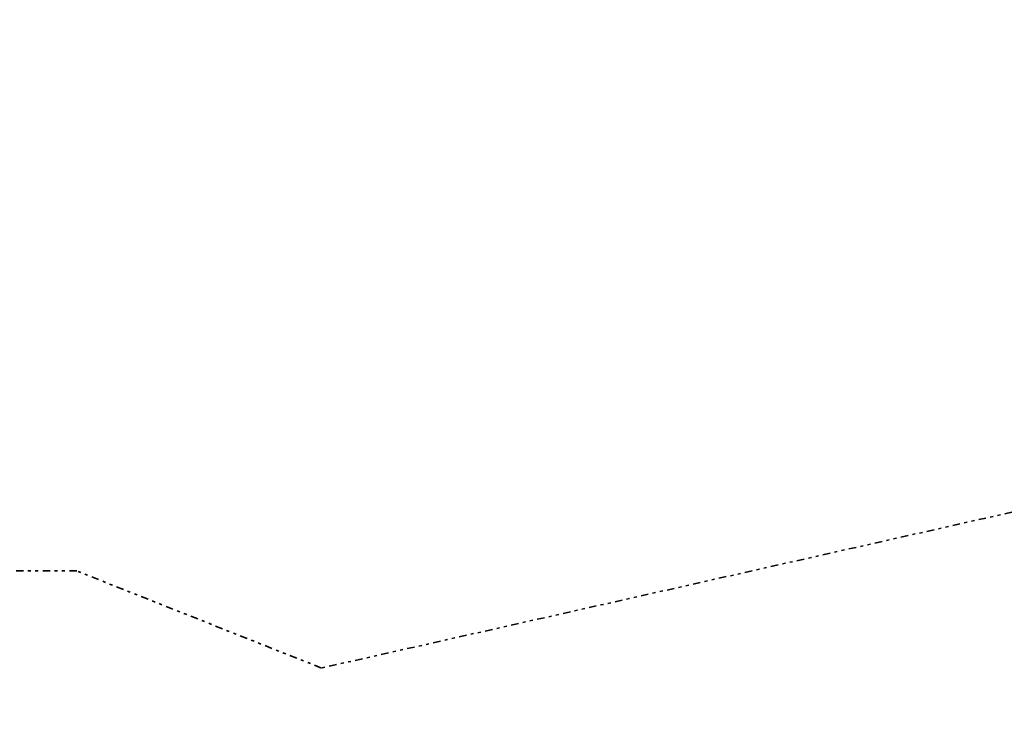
# Model space of a CAD drawing. Header units: metres. Extents: x 169249 to 194689, y 406250 to 412203.
# Tile 383 of 442: x 190029 to 190362, y 411722 to 411962. Entities that reach past the tile are written whole.
import ezdxf

# ---------------------------------------------------------------- set-up
doc = ezdxf.new("R2010")
doc.units = ezdxf.units.M
doc.linetypes.add('BGT_NLCS_N264$0$AL-TEKENBLADGRENS', pattern=[11.5, 2.5, -1.5, 1, -1.5, 1, -1.5, 2.5])
doc.layers.add('BGT_NLCS_N264$0$X-XX-AL-TEKENBLADGRENS-G', color=252, linetype='BGT_NLCS_N264$0$AL-TEKENBLADGRENS', lineweight=35)
doc.layers.add('X-XX-AL-REFERENTIE-G', color=7, linetype='CONTINUOUS', lineweight=18)

# ---------------------------------------------------------------- blocks, each defined once
blk = doc.blocks.new('BGT_NLCS_N264')
at = {"layer": 'BGT_NLCS_N264$0$X-XX-AL-TEKENBLADGRENS-G'}
blk.add_polyline3d([(191101.65, 411962.5, 0), (190130.85, 411743.35, 0), (190048.15, 411776.15, 0), (189929.72, 411776.3, 0), (189384.97, 411700.42, 0), (189107.45, 411593.11, 0), (188993.52, 411594.3, 0), (188449.38, 411824.2, 0), (188376.53, 411837.2, 0), (188020.5, 411811.09, 0), (187868.07, 411710.35, 0), (187729.55, 411309.12, 0), (187538.62, 410982.19, 0), (187400.39, 410978.01, 0), (187300.77, 410943.91, 0), (187161.49, 410799.53, 0), (186096.12, 410707.06, 0), (184991.02, 410538.75, 0), (184829.57, 410472.97, 0), (184730.27, 410345.11, 0), (184591.14, 410257.51, 0), (184515.15, 410189.17, 0), (184436.25, 410062.73, 0), (184183.19, 410038.13, 0)], dxfattribs=at)

msp = doc.modelspace()

# ---------------------------------------------------------------- block references
at = {"layer": 'X-XX-AL-REFERENTIE-G'}
msp.add_blockref('BGT_NLCS_N264', (0, 0), dxfattribs=at)

doc.saveas('drawing.dxf')
